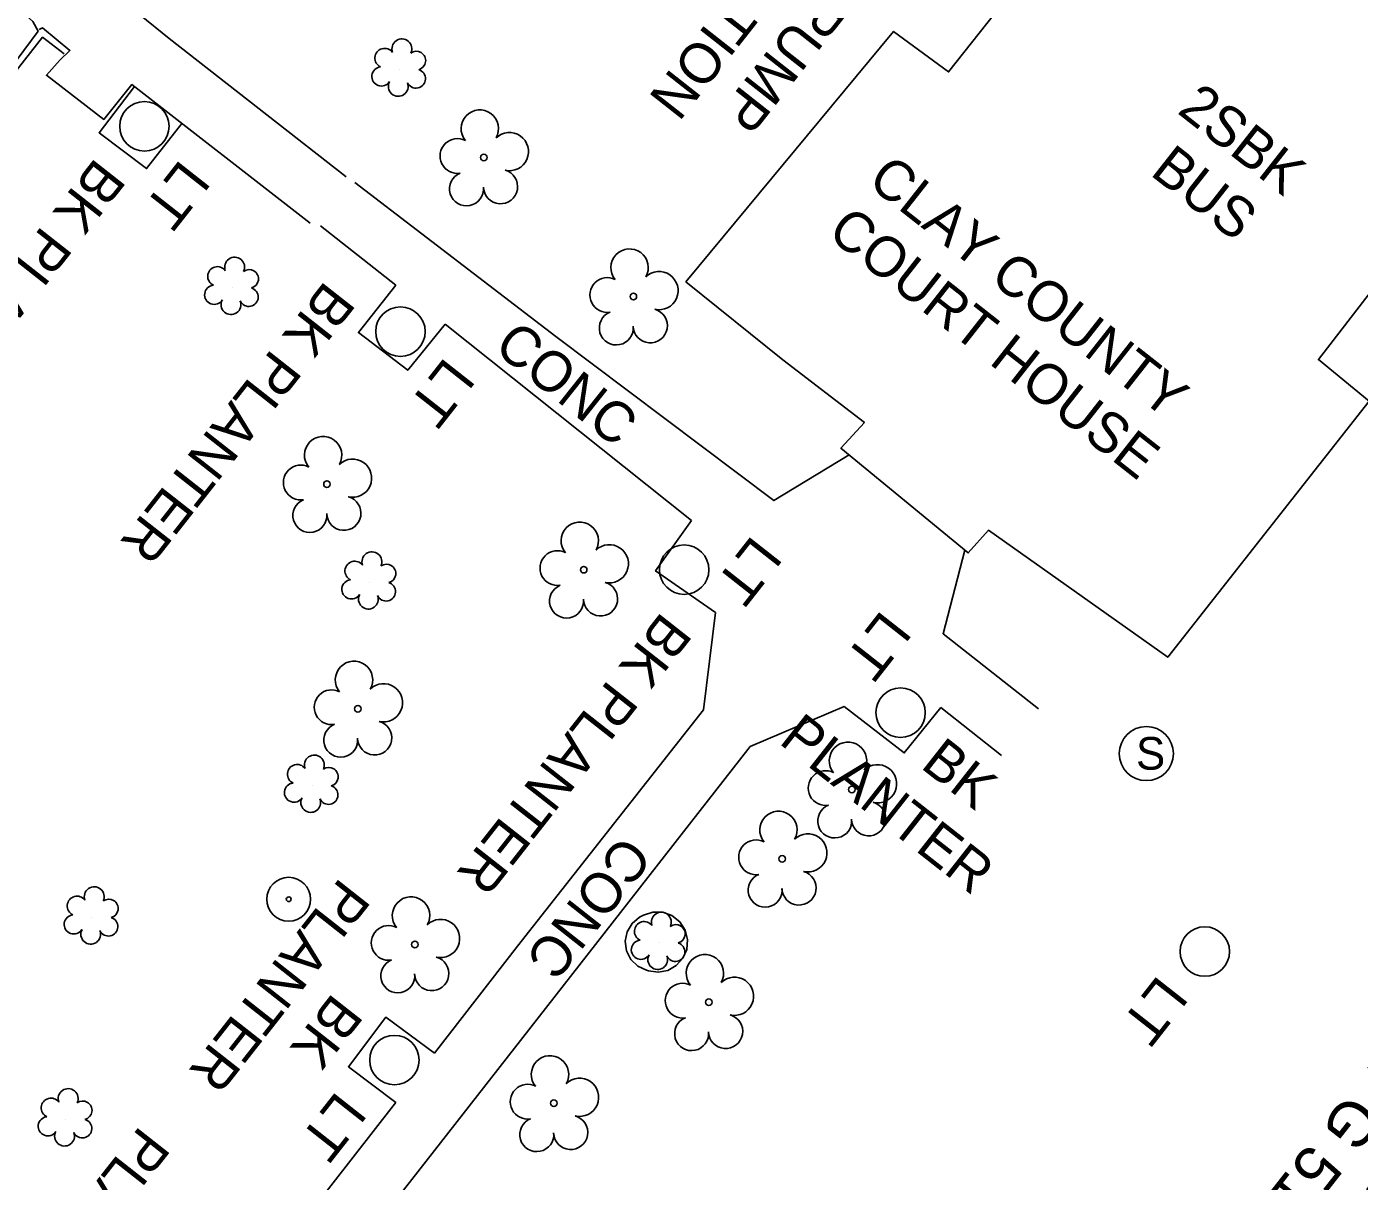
# Model space of a CAD drawing. Extents: x 553786 to 558838, y 502329 to 507342.
# Drawn here: x 558515.4 to 558647.9, y 506502.9 to 506617.7 of the extents above; entities that cross this region are included whole.
import ezdxf

# ---------------------------------------------------------------- set-up
doc = ezdxf.new("R2010")
doc.units = 0
for name, color, linetype in [('Exist Building Text', 7, 'Continuous'), ('Exist Property Deed Book Text', 7, 'Continuous'), ('Exist Property Owner Text', 7, 'Continuous'), ('Exist Roads EOP Other Text', 7, 'Continuous'), ('Exist Structure Minor Storm Sewer Manhole CELL', 7, 'Continuous'), ('Exist Utilities Other Located Object CELL', 7, 'Continuous'), ('Exist Utilities Other Located Object Text', 7, 'Continuous'), ('Exist Utilities Other Pole CELL', 7, 'Continuous'), ('Exist Utilities Other Pole Text', 7, 'Continuous'), ('Exist Vegetation Shrub CELL', 7, 'Continuous'), ('Exist Vegetation Tree CELL', 7, 'Continuous'), ('Prop Drainage Structure Pipe Alternate 36in', 7, 'Continuous'), ('Prop Drainage Structure Plot Symbol 50 Scale', 7, 'Continuous'), ('Prop Erosion Rip Rap Pad Outlet for Jurisdictional Stream CELL', 7, 'Continuous')]:
    doc.layers.add(name, color=color, linetype=linetype)

msp = doc.modelspace()

# ---------------------------------------------------------------- linework, layer by layer
at = {"layer": 'Exist Structure Minor Storm Sewer Manhole CELL'}
msp.add_circle((558626.74, 506545.41), 2.69, dxfattribs=at)
at = {"layer": 'Exist Utilities Other Located Object CELL'}
for radius in [2.18, 0.24]:
    msp.add_circle((558541.46, 506530.93), radius, dxfattribs=at)
at = {"layer": 'Exist Utilities Other Pole CELL'}
for centre in [(558527.11, 506607.77), (558552.57, 506587.36), (558580.78, 506563.69), (558602.3, 506549.48), (558632.55, 506525.73), (558551.97, 506514.94)]:
    msp.add_circle(centre, 2.46, dxfattribs=at)
at = {"layer": 'Exist Vegetation Shrub CELL'}
for p, q in [((558552.48, 506613.43), (558552.48, 506613.43)), ((558535.85, 506591.73), (558535.85, 506591.73)), ((558549.5, 506562.44), (558549.5, 506562.44)), ((558543.78, 506542.23), (558543.78, 506542.23)), ((558521.89, 506529.14), (558521.89, 506529.14)), ((558578.28, 506526.61), (558578.28, 506526.61)), ((558519.3, 506509.07), (558519.3, 506509.07))]:
    msp.add_line(p, q, dxfattribs=at)
for centre, radius, start, end in [((558551, 506614.55), 0.968, 35.8908, 245.4216), ((558552.71, 506615.47), 0.99, 334.8391, 200.4717), ((558554.15, 506614.3), 0.929, 284.4567, 126.0861), ((558550.68, 506612.72), 0.955, 95.1099, 327.9534), ((558554.12, 506612.5), 0.937, 204.9913, 73.4601), ((558552.35, 506611.74), 0.984, 151.2797, 21.387), ((558536.08, 506593.77), 0.99, 334.8391, 200.4717), ((558534.37, 506592.85), 0.968, 35.8908, 245.4216), ((558537.52, 506592.6), 0.929, 284.4567, 126.0861), ((558534.05, 506591.02), 0.955, 95.1099, 327.9534), ((558537.49, 506590.8), 0.937, 204.9913, 73.4601), ((558535.72, 506590.04), 0.984, 151.2797, 21.387), ((558549.73, 506564.48), 0.99, 334.8391, 200.4717), ((558548.02, 506563.57), 0.968, 35.8908, 245.4216), ((558551.18, 506563.31), 0.929, 284.4567, 126.0861), ((558547.7, 506561.74), 0.955, 95.1099, 327.9534), ((558551.14, 506561.51), 0.937, 204.9913, 73.4601), ((558549.38, 506560.76), 0.984, 151.2797, 21.387), ((558544.01, 506544.27), 0.99, 334.8391, 200.4717), ((558542.3, 506543.36), 0.968, 35.8908, 245.4216), ((558545.45, 506543.1), 0.929, 284.4567, 126.0861), ((558541.98, 506541.53), 0.955, 95.1099, 327.9534), ((558545.42, 506541.3), 0.937, 204.9913, 73.4601), ((558543.65, 506540.55), 0.984, 151.2797, 21.387), ((558522.12, 506531.18), 0.99, 334.8391, 200.4717), ((558520.41, 506530.27), 0.968, 35.8908, 245.4216), ((558523.57, 506530.01), 0.929, 284.4567, 126.0861), ((558520.09, 506528.43), 0.955, 95.1099, 327.9534), ((558578.51, 506528.65), 0.99, 334.8391, 200.4717), ((558521.77, 506527.45), 0.984, 151.2797, 21.387), ((558523.53, 506528.21), 0.937, 204.9913, 73.4601), ((558576.8, 506527.74), 0.968, 35.8908, 245.4216), ((558579.95, 506527.48), 0.929, 284.4567, 126.0861), ((558576.48, 506525.91), 0.955, 95.1099, 327.9534), ((558579.92, 506525.68), 0.937, 204.9913, 73.4601), ((558578.15, 506524.93), 0.984, 151.2797, 21.387), ((558519.53, 506511.11), 0.99, 334.8391, 200.4717), ((558517.82, 506510.19), 0.968, 35.8908, 245.4216), ((558520.97, 506509.94), 0.929, 284.4567, 126.0861), ((558517.5, 506508.36), 0.955, 95.1099, 327.9534), ((558520.94, 506508.14), 0.937, 204.9913, 73.4601), ((558519.17, 506507.38), 0.984, 151.2797, 21.387)]:
    msp.add_arc(centre, radius, start, end, dxfattribs=at)
at = {"layer": 'Exist Vegetation Tree CELL'}
for p, q in [((558560.85, 506604.67), (558560.85, 506604.67)), ((558575.73, 506590.84), (558575.73, 506590.84)), ((558545.26, 506572.2), (558545.26, 506572.2)), ((558570.79, 506563.69), (558570.79, 506563.69)), ((558548.34, 506549.87), (558548.34, 506549.87)), ((558597.46, 506541.83), (558597.46, 506541.83)), ((558590.53, 506534.95), (558590.53, 506534.95)), ((558554.01, 506526.44), (558554.01, 506526.44)), ((558583.23, 506520.69), (558583.23, 506520.69)), ((558567.83, 506510.65), (558567.83, 506510.65))]:
    msp.add_line(p, q, dxfattribs=at)
for centre in [(558560.85, 506604.67), (558575.73, 506590.84), (558545.26, 506572.2), (558570.79, 506563.69), (558548.34, 506549.87), (558597.46, 506541.83), (558590.53, 506534.95), (558554.01, 506526.44), (558583.23, 506520.69), (558567.83, 506510.65)]:
    msp.add_circle(centre, 0.326, dxfattribs=at)
for centre, radius, start, end in [((558560.46, 506607.54), 1.86, 330.1651, 219.7134), ((558558.24, 506604.82), 1.73, 62.6636, 279.3457), ((558563.4, 506605.25), 1.9, 257.1011, 134.1999), ((558562.52, 506601.77), 1.7, 181.2822, 74.56), ((558559.14, 506601.55), 1.69, 111.5671, 6.231), ((558575.35, 506593.72), 1.86, 330.1651, 219.7134), ((558578.28, 506591.43), 1.9, 257.1011, 134.1999), ((558573.13, 506591), 1.73, 62.6636, 279.3457), ((558574.03, 506587.72), 1.69, 111.5671, 6.231), ((558577.41, 506587.94), 1.7, 181.2822, 74.56), ((558544.88, 506575.08), 1.86, 330.1651, 219.7134), ((558547.81, 506572.79), 1.9, 257.1011, 134.1999), ((558542.66, 506572.36), 1.73, 62.6636, 279.3457), ((558543.56, 506569.08), 1.69, 111.5671, 6.231), ((558546.94, 506569.3), 1.7, 181.2822, 74.56), ((558570.4, 506566.57), 1.86, 330.1651, 219.7134), ((558568.18, 506563.85), 1.73, 62.6636, 279.3457), ((558573.34, 506564.28), 1.9, 257.1011, 134.1999), ((558572.46, 506560.79), 1.7, 181.2822, 74.56), ((558569.08, 506560.57), 1.69, 111.5671, 6.231), ((558547.95, 506552.74), 1.86, 330.1651, 219.7134), ((558545.73, 506550.02), 1.73, 62.6636, 279.3457), ((558550.88, 506550.46), 1.9, 257.1011, 134.1999), ((558546.63, 506546.75), 1.69, 111.5671, 6.231), ((558550.01, 506546.97), 1.7, 181.2822, 74.56), ((558597.07, 506544.7), 1.86, 330.1651, 219.7134), ((558594.85, 506541.98), 1.73, 62.6636, 279.3457), ((558600.01, 506542.41), 1.9, 257.1011, 134.1999), ((558595.75, 506538.71), 1.69, 111.5671, 6.231), ((558599.13, 506538.93), 1.7, 181.2822, 74.56), ((558590.15, 506537.82), 1.86, 330.1651, 219.7134), ((558593.08, 506535.54), 1.9, 257.1011, 134.1999), ((558587.93, 506535.1), 1.73, 62.6636, 279.3457), ((558588.83, 506531.83), 1.69, 111.5671, 6.231), ((558592.2, 506532.05), 1.7, 181.2822, 74.56), ((558553.62, 506529.31), 1.86, 330.1651, 219.7134), ((558551.4, 506526.59), 1.73, 62.6636, 279.3457), ((558556.56, 506527.03), 1.9, 257.1011, 134.1999), ((558555.68, 506523.54), 1.7, 181.2822, 74.56), ((558582.84, 506523.57), 1.86, 330.1651, 219.7134), ((558552.3, 506523.32), 1.69, 111.5671, 6.231), ((558580.62, 506520.85), 1.73, 62.6636, 279.3457), ((558585.78, 506521.28), 1.9, 257.1011, 134.1999), ((558581.52, 506517.57), 1.69, 111.5671, 6.231), ((558584.9, 506517.79), 1.7, 181.2822, 74.56), ((558567.44, 506513.52), 1.86, 330.1651, 219.7134), ((558565.22, 506510.8), 1.73, 62.6636, 279.3457), ((558570.38, 506511.24), 1.9, 257.1011, 134.1999), ((558569.5, 506507.75), 1.7, 181.2822, 74.56), ((558566.12, 506507.53), 1.69, 111.5671, 6.231)]:
    msp.add_arc(centre, radius, start, end, dxfattribs=at)
at = {"layer": 'Prop Drainage Structure Pipe Alternate 36in'}
msp.add_lwpolyline([(558469.55, 506557.18), (558492.33, 506586.12), (558514.45, 506614.4), (558516.54, 506617.22), (558516.03, 506618.2), (558514.8, 506619.28), (558519.41, 506625.4), (558520.98, 506624.42), (558522.52, 506626.4), (558523.4, 506625.92), (558535.97, 506641.81), (558553.65, 506664.42)], dxfattribs=at)
at = {"layer": 'Prop Drainage Structure Plot Symbol 50 Scale'}
msp.add_line((558582.71, 506549.76), (558583.89, 506559.44), dxfattribs=at)
for points in [[(558526.61, 506618.87), (558529.56, 506616.5), (558547.18, 506602.75)], [(558516.66, 506617.38), (558516.98, 506617.55), (558519.71, 506615.32), (558518.71, 506614.35), (558517.37, 506612.84), (558523.07, 506608.46), (558525.86, 506611.92), (558543.6, 506598.15)], [(558548.02, 506602.2), (558568.03, 506586.87), (558589.68, 506570.56), (558597.17, 506575.1)], [(558552.1, 506591.97), (558544.63, 506597.86)], [(558581.5, 506568.58), (558557.01, 506588.09)], [(558616.01, 506549.85), (558606.53, 506557.33), (558608.68, 506565.64)], [(558555.94, 506515.64), (558564.21, 506526.25), (558582.71, 506549.76)], [(558596.68, 506550.08), (558587.33, 506546.12)], [(558612.35, 506545.21), (558606.31, 506549.99)], [(558587.33, 506546.12), (558565.35, 506517.94), (558548.6, 506496.54), (558533.85, 506477.54), (558532.21, 506473.84)], [(558532.91, 506486.16), (558538.17, 506492.84), (558551.86, 506510.4), (558552.12, 506510.73)]]:
    msp.add_lwpolyline(points, dxfattribs=at)
at = {"layer": 'Prop Erosion Rip Rap Pad Outlet for Jurisdictional Stream CELL'}
msp.add_lwpolyline([(558580.95, 506592.31), (558590.6, 506584.56), (558598.71, 506578.32), (558596.37, 506575.76), (558609.02, 506565.36), (558611.05, 506567.61), (558628.86, 506554.99), (558648.88, 506580.45), (558643.84, 506584.58), (558674.47, 506624.27), (558637.92, 506652.13), (558607.07, 506613.17), (558601.6, 506617.21)], close=True, dxfattribs=at)
for points in [[(558525.7, 506478.99), (558523.15, 506475.59), (558505.97, 506489.09), (558482.03, 506508.13), (558461.51, 506524.21), (558457.68, 506527.53), (558456.23, 506528.99), (558455.2, 506530.56), (558454.15, 506532.62), (558453.87, 506534.15), (558453.95, 506535.92), (558454.75, 506537.01), (558475.41, 506563.67), (558490.82, 506583.25), (558516.99, 506616.63), (558519.14, 506614.96)], [(558526.12, 506611.72), (558522.6, 506607.13), (558527.33, 506603.57), (558530.84, 506608.06)], [(558552.1, 506591.97), (558548.39, 506587.27), (558553.29, 506583.52), (558557.01, 506588.09)], [(558583.89, 506559.44), (558577.94, 506563.57), (558581.5, 506568.58)], [(558596.68, 506550.08), (558602.66, 506545.47), (558606.31, 506549.99)], [(558577.04, 506523.87), (558576.17, 506524.28), (558575.48, 506524.95), (558575.05, 506525.81), (558574.92, 506526.76), (558575.12, 506527.7), (558575.6, 506528.53), (558576.33, 506529.15), (558576.74, 506529.35), (558577.67, 506529.65), (558578.65, 506529.63), (558579.57, 506529.3), (558580.34, 506528.69), (558580.87, 506527.87), (558581.11, 506526.93), (558581.04, 506525.95), (558580.65, 506525.06), (558580, 506524.33), (558579.15, 506523.85), (558578.19, 506523.67), (558577.22, 506523.81), (558577.04, 506523.87)], [(558552.12, 506510.73), (558547.4, 506514.28), (558551.13, 506519.22), (558555.94, 506515.64)]]:
    msp.add_lwpolyline(points, dxfattribs=at)

# ---------------------------------------------------------------- texts
at = {"layer": 'Exist Building Text'}
for s, rotation, p in [('2SBK', 321.8306, (558629.7, 506609.16)), ('BUS', 321.8306, (558627, 506603.01)), ('BK PLANTER', 231.8306, (558522.29, 506604.77)), ('CLAY COUNTY', 321.8306, (558598.87, 506602.03)), ('COURT HOUSE', 321.8306, (558594.87, 506596.91)), ('BK PLANTER', 231.8306, (558545.12, 506592.53)), ('BK PLANTER', 231.8306, (558578.59, 506559.63)), ('      PLANTER', 321.8306, (558583.08, 506552)), ('BK ', 321.8306, (558604.17, 506544.07)), ('PLANTER', 231.8306, (558546.62, 506533.2)), ('BK', 231.8306, (558545.88, 506521.73)), ('PLANTER', 231.8306, (558526.71, 506508.52))]:
    msp.add_text(s, height=4, rotation=rotation, dxfattribs=at).set_placement(p)
at = {"layer": 'Exist Property Deed Book Text'}
msp.add_text('DB 408 PG 51', height=4.5, rotation=231.8306, dxfattribs=at).set_placement((558662.78, 506532.09))
at = {"layer": 'Exist Property Owner Text'}
msp.add_text('TOWN OF HAYESVILLE, NORTH CAROLINA', height=5, rotation=231.8306, dxfattribs=at).set_placement((558697.47, 506564.31))
at = {"layer": 'Exist Roads EOP Other Text'}
for rotation, p in [(321.4571, (558561.7, 506585.55)), (231.7972, (558574.63, 506537.49))]:
    msp.add_text('CONC', height=4, rotation=rotation, dxfattribs=at).set_placement(p)
at = {"layer": 'Exist Structure Minor Storm Sewer Manhole CELL'}
msp.add_text('S', height=3.25, dxfattribs=at).set_placement((558625.71, 506543.81))
at = {"layer": 'Exist Utilities Other Located Object Text'}
for s, p in [('STATION', (558591.45, 506628.85)), ('PUMP', (558593.83, 506621.36))]:
    msp.add_text(s, height=4, rotation=231.8306, dxfattribs=at).set_placement(p)
at = {"layer": 'Exist Utilities Other Pole Text'}
for p in [(558530.71, 506604.61), (558557.03, 506584.95), (558587.57, 506567.25), (558600.43, 506559.8), (558627.93, 506523.52), (558546.25, 506511.98)]:
    msp.add_text('LT', height=4, rotation=231.8306, dxfattribs=at).set_placement(p)

doc.saveas('drawing.dxf')
